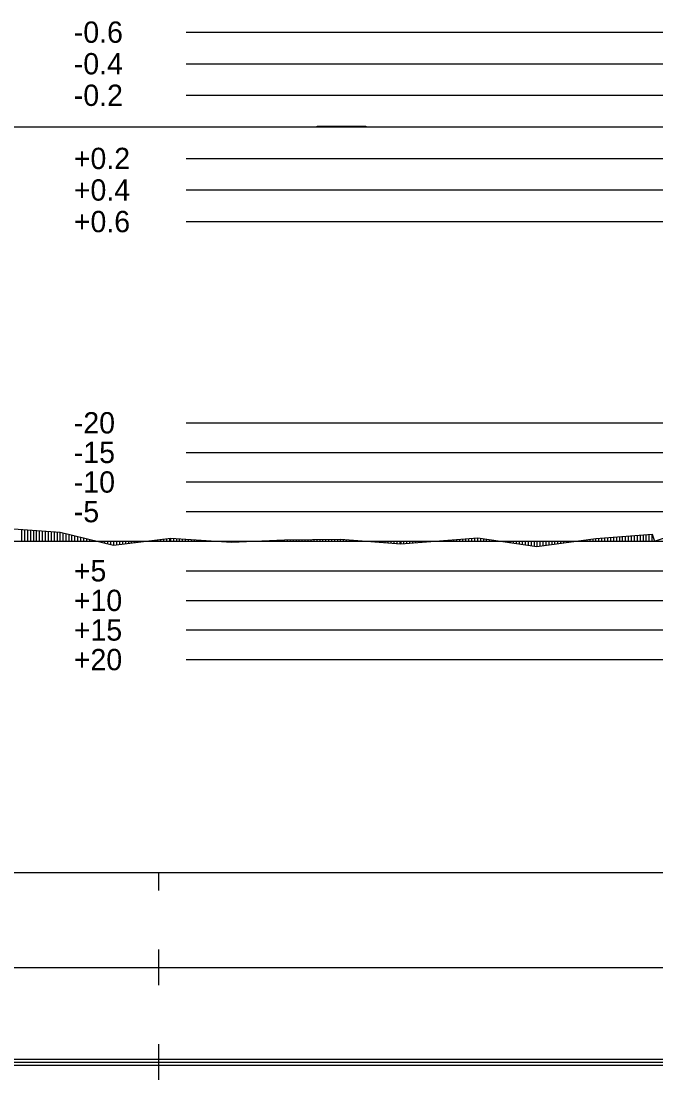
# Model space of a CAD drawing. Extents: x 2 to 10148, y 0 to 380.
# Drawn here: x 8288.1 to 8341.6, y 196.5 to 285.9 of the extents above; entities that cross this region are included whole.
import ezdxf

# ---------------------------------------------------------------- set-up
doc = ezdxf.new("R2010")
doc.units = 0
for name, color, linetype in [('POSUN_CARA', 7, 'Continuous'), ('POSUN_RASTR', 7, 'Continuous'), ('POSUN_TEXT', 7, 'Continuous'), ('RYCHL_RASTR', 7, 'Continuous'), ('ZRYCHL_CARA', 7, 'Continuous'), ('ZRYCHL_RASTR', 7, 'Continuous'), ('ZRYCHL_TEXT', 7, 'Continuous')]:
    doc.layers.add(name, color=color, linetype=linetype)

msp = doc.modelspace()

# ---------------------------------------------------------------- linework, layer by layer
at = {"layer": 'POSUN_CARA'}
for p, q in [((8341.521, 241.997), (8345.517, 243.325)), ((8286.61, 243.101), (8291.344, 242.759)), ((8288.11, 242), (8288.11, 242.992)), ((8288.36, 242), (8288.36, 242.974)), ((8288.61, 242), (8288.61, 242.956)), ((8288.86, 242), (8288.86, 242.938)), ((8289.11, 242), (8289.11, 242.92)), ((8289.36, 242), (8289.36, 242.902)), ((8289.61, 242), (8289.61, 242.884)), ((8289.86, 242), (8289.86, 242.866)), ((8290.11, 242), (8290.11, 242.848)), ((8290.36, 242), (8290.36, 242.83)), ((8290.61, 242), (8290.61, 242.812)), ((8290.86, 242), (8290.86, 242.794)), ((8291.11, 242), (8291.11, 242.776)), ((8291.344, 242.759), (8295.855, 241.674)), ((8291.344, 242), (8291.344, 242.759)), ((8291.594, 242), (8291.594, 242.699)), ((8291.844, 242), (8291.844, 242.638)), ((8292.094, 242), (8292.094, 242.578)), ((8292.344, 242), (8292.344, 242.518)), ((8292.594, 242), (8292.594, 242.458)), ((8292.844, 242), (8292.844, 242.398)), ((8336.594, 242.233), (8341.347, 242.594)), ((8338.094, 242), (8338.094, 242.347)), ((8338.344, 242), (8338.344, 242.366)), ((8338.594, 242), (8338.594, 242.385)), ((8338.844, 242), (8338.844, 242.404)), ((8339.094, 242), (8339.094, 242.423)), ((8339.344, 242), (8339.344, 242.442)), ((8339.594, 242), (8339.594, 242.461)), ((8339.844, 242), (8339.844, 242.48)), ((8340.094, 242), (8340.094, 242.499)), ((8340.344, 242), (8340.344, 242.518)), ((8340.594, 242), (8340.594, 242.537)), ((8340.844, 242), (8340.844, 242.556)), ((8341.094, 242), (8341.094, 242.575)), ((8341.344, 242), (8341.344, 242.594)), ((8341.347, 242.594), (8341.521, 241.997)), ((8341.347, 242), (8341.347, 242.594)), ((8293.094, 242), (8293.094, 242.338)), ((8293.344, 242), (8293.344, 242.278)), ((8293.594, 242), (8293.594, 242.218)), ((8293.844, 242), (8293.844, 242.157)), ((8294.094, 242), (8294.094, 242.097)), ((8294.344, 242), (8294.344, 242.037)), ((8294.594, 242), (8294.594, 241.977)), ((8294.844, 242), (8294.844, 241.917)), ((8295.094, 242), (8295.094, 241.857)), ((8295.344, 242), (8295.344, 241.797)), ((8295.594, 242), (8295.594, 241.736)), ((8295.844, 242), (8295.844, 241.676)), ((8295.855, 241.674), (8300.687, 242.247)), ((8295.855, 242), (8295.855, 241.674)), ((8296.105, 242), (8296.105, 241.703)), ((8296.355, 242), (8296.355, 241.733)), ((8296.605, 242), (8296.605, 241.763)), ((8296.855, 242), (8296.855, 241.792)), ((8297.105, 242), (8297.105, 241.822)), ((8297.355, 242), (8297.355, 241.852)), ((8297.605, 242), (8297.605, 241.881)), ((8297.855, 242), (8297.855, 241.911)), ((8298.105, 242), (8298.105, 241.941)), ((8298.355, 242), (8298.355, 241.97)), ((8298.605, 242), (8298.605, 242)), ((8298.855, 242), (8298.855, 242.03)), ((8299.105, 242), (8299.105, 242.059)), ((8299.355, 242), (8299.355, 242.089)), ((8299.605, 242), (8299.605, 242.119)), ((8299.855, 242), (8299.855, 242.148)), ((8300.105, 242), (8300.105, 242.178)), ((8300.355, 242), (8300.355, 242.208)), ((8300.605, 242), (8300.605, 242.237)), ((8300.687, 242.247), (8305.821, 241.911)), ((8300.687, 242), (8300.687, 242.247)), ((8300.937, 242), (8300.937, 242.231)), ((8301.187, 242), (8301.187, 242.214)), ((8301.437, 242), (8301.437, 242.198)), ((8301.687, 242), (8301.687, 242.182)), ((8301.937, 242), (8301.937, 242.165)), ((8302.187, 242), (8302.187, 242.149)), ((8302.437, 242), (8302.437, 242.132)), ((8302.687, 242), (8302.687, 242.116)), ((8302.937, 242), (8302.937, 242.1)), ((8303.187, 242), (8303.187, 242.083)), ((8303.437, 242), (8303.437, 242.067)), ((8303.687, 242), (8303.687, 242.051)), ((8303.937, 242), (8303.937, 242.034)), ((8304.187, 242), (8304.187, 242.018)), ((8304.437, 242), (8304.437, 242.001)), ((8304.687, 242), (8304.687, 241.985)), ((8304.937, 242), (8304.937, 241.969)), ((8305.187, 242), (8305.187, 241.952)), ((8305.437, 242), (8305.437, 241.936)), ((8305.687, 242), (8305.687, 241.92)), ((8305.821, 241.911), (8310.291, 242.104)), ((8305.821, 242), (8305.821, 241.911)), ((8306.071, 242), (8306.071, 241.922)), ((8306.321, 242), (8306.321, 241.933)), ((8306.571, 242), (8306.571, 241.943)), ((8306.821, 242), (8306.821, 241.954)), ((8307.071, 242), (8307.071, 241.965)), ((8307.321, 242), (8307.321, 241.976)), ((8307.571, 242), (8307.571, 241.987)), ((8307.821, 242), (8307.821, 241.997)), ((8308.071, 242), (8308.071, 242.008)), ((8308.321, 242), (8308.321, 242.019)), ((8308.571, 242), (8308.571, 242.03)), ((8308.821, 242), (8308.821, 242.041)), ((8309.071, 242), (8309.071, 242.051)), ((8309.321, 242), (8309.321, 242.062)), ((8309.571, 242), (8309.571, 242.073)), ((8309.821, 242), (8309.821, 242.084)), ((8310.071, 242), (8310.071, 242.095)), ((8310.291, 242.104), (8315.026, 242.159)), ((8310.291, 242), (8310.291, 242.104)), ((8310.541, 242), (8310.541, 242.107)), ((8310.791, 242), (8310.791, 242.11)), ((8311.041, 242), (8311.041, 242.113)), ((8311.291, 242), (8311.291, 242.116)), ((8311.541, 242), (8311.541, 242.119)), ((8311.791, 242), (8311.791, 242.122)), ((8312.041, 242), (8312.041, 242.125)), ((8312.291, 242), (8312.291, 242.127)), ((8312.541, 242), (8312.541, 242.13)), ((8312.791, 242), (8312.791, 242.133)), ((8313.041, 242), (8313.041, 242.136)), ((8313.291, 242), (8313.291, 242.139)), ((8313.541, 242), (8313.541, 242.142)), ((8313.791, 242), (8313.791, 242.145)), ((8314.041, 242), (8314.041, 242.148)), ((8314.291, 242), (8314.291, 242.151)), ((8314.541, 242), (8314.541, 242.154)), ((8314.791, 242), (8314.791, 242.157)), ((8315.026, 242.159), (8320.103, 241.783)), ((8315.026, 242), (8315.026, 242.159)), ((8315.276, 242), (8315.276, 242.141)), ((8315.526, 242), (8315.526, 242.122)), ((8315.776, 242), (8315.776, 242.104)), ((8316.026, 242), (8316.026, 242.085)), ((8316.276, 242), (8316.276, 242.067)), ((8316.526, 242), (8316.526, 242.048)), ((8316.776, 242), (8316.776, 242.03)), ((8317.026, 242), (8317.026, 242.011)), ((8317.276, 242), (8317.276, 241.993)), ((8317.526, 242), (8317.526, 241.974)), ((8317.776, 242), (8317.776, 241.956)), ((8318.026, 242), (8318.026, 241.937)), ((8318.276, 242), (8318.276, 241.919)), ((8318.526, 242), (8318.526, 241.9)), ((8318.776, 242), (8318.776, 241.881)), ((8319.026, 242), (8319.026, 241.863)), ((8319.276, 242), (8319.276, 241.844)), ((8319.526, 242), (8319.526, 241.826)), ((8319.776, 242), (8319.776, 241.807)), ((8320.026, 242), (8320.026, 241.789)), ((8320.103, 241.783), (8326.61, 242.287)), ((8320.103, 242), (8320.103, 241.783)), ((8320.353, 242), (8320.353, 241.803)), ((8320.603, 242), (8320.603, 241.822)), ((8320.853, 242), (8320.853, 241.841)), ((8321.103, 242), (8321.103, 241.861)), ((8321.353, 242), (8321.353, 241.88)), ((8321.603, 242), (8321.603, 241.899)), ((8321.853, 242), (8321.853, 241.919)), ((8322.103, 242), (8322.103, 241.938)), ((8322.353, 242), (8322.353, 241.957)), ((8322.603, 242), (8322.603, 241.977)), ((8322.853, 242), (8322.853, 241.996)), ((8323.103, 242), (8323.103, 242.015)), ((8323.353, 242), (8323.353, 242.035)), ((8323.603, 242), (8323.603, 242.054)), ((8323.853, 242), (8323.853, 242.073)), ((8324.103, 242), (8324.103, 242.093)), ((8324.353, 242), (8324.353, 242.112)), ((8324.603, 242), (8324.603, 242.131)), ((8324.853, 242), (8324.853, 242.151)), ((8325.103, 242), (8325.103, 242.17)), ((8325.353, 242), (8325.353, 242.189)), ((8325.603, 242), (8325.603, 242.209)), ((8325.853, 242), (8325.853, 242.228)), ((8326.103, 242), (8326.103, 242.247)), ((8326.353, 242), (8326.353, 242.267)), ((8326.603, 242), (8326.603, 242.286)), ((8326.61, 242.287), (8331.603, 241.562)), ((8326.61, 242), (8326.61, 242.287)), ((8326.86, 242), (8326.86, 242.25)), ((8327.11, 242), (8327.11, 242.214)), ((8327.36, 242), (8327.36, 242.178)), ((8327.61, 242), (8327.61, 242.141)), ((8327.86, 242), (8327.86, 242.105)), ((8328.11, 242), (8328.11, 242.069)), ((8328.36, 242), (8328.36, 242.033)), ((8328.61, 242), (8328.61, 241.996)), ((8328.86, 242), (8328.86, 241.96)), ((8329.11, 242), (8329.11, 241.924)), ((8329.36, 242), (8329.36, 241.887)), ((8329.61, 242), (8329.61, 241.851)), ((8329.86, 242), (8329.86, 241.815)), ((8330.11, 242), (8330.11, 241.779)), ((8330.36, 242), (8330.36, 241.742)), ((8330.61, 242), (8330.61, 241.706)), ((8330.86, 242), (8330.86, 241.67)), ((8331.11, 242), (8331.11, 241.633)), ((8331.36, 242), (8331.36, 241.597)), ((8331.603, 241.562), (8336.594, 242.233)), ((8331.603, 242), (8331.603, 241.562)), ((8331.853, 242), (8331.853, 241.595)), ((8332.103, 242), (8332.103, 241.629)), ((8332.353, 242), (8332.353, 241.663)), ((8332.603, 242), (8332.603, 241.696)), ((8332.853, 242), (8332.853, 241.73)), ((8333.103, 242), (8333.103, 241.764)), ((8333.353, 242), (8333.353, 241.797)), ((8333.603, 242), (8333.603, 241.831)), ((8333.853, 242), (8333.853, 241.865)), ((8334.103, 242), (8334.103, 241.898)), ((8334.353, 242), (8334.353, 241.932)), ((8334.603, 242), (8334.603, 241.965)), ((8334.853, 242), (8334.853, 241.999)), ((8335.103, 242), (8335.103, 242.033)), ((8335.353, 242), (8335.353, 242.066)), ((8335.603, 242), (8335.603, 242.1)), ((8335.853, 242), (8335.853, 242.134)), ((8336.103, 242), (8336.103, 242.167)), ((8336.353, 242), (8336.353, 242.201)), ((8336.594, 242), (8336.594, 242.233)), ((8336.844, 242), (8336.844, 242.252)), ((8337.094, 242), (8337.094, 242.271)), ((8337.344, 242), (8337.344, 242.29)), ((8337.594, 242), (8337.594, 242.309)), ((8337.844, 242), (8337.844, 242.328)), ((8341.521, 242), (8341.521, 241.997))]:
    msp.add_line(p, q, dxfattribs=at)
at = {"layer": 'POSUN_RASTR'}
for p, q in [((8302, 252), (8498, 252)), ((8302, 249.5), (8498, 249.5)), ((8302, 247), (8498, 247)), ((8302, 244.5), (8498, 244.5)), ((8072.18, 242), (9138.147, 242)), ((8302, 239.5), (8498, 239.5)), ((8302, 237), (8498, 237)), ((8302, 234.5), (8498, 234.5)), ((8302, 232), (8498, 232))]:
    msp.add_line(p, q, dxfattribs=at)
at = {"layer": 'RYCHL_RASTR'}
for p, q in [((8072.18, 214), (9140.348, 214)), ((8299.684, 212.5), (8299.684, 214)), ((8299.684, 204.5), (8299.684, 207.5)), ((8072.18, 206), (9140.391, 206)), ((8299.684, 196.5), (8299.684, 199.5)), ((8072.18, 198.25), (9140.391, 198.25)), ((8072.18, 198), (9140.391, 198)), ((8072.18, 197.75), (9140.391, 197.75))]:
    msp.add_line(p, q, dxfattribs=at)
at = {"layer": 'ZRYCHL_CARA'}
for p, q in [((8072.18, 277), (9138.147, 277)), ((8313.043, 277), (8313.043, 277.067)), ((8313.043, 277), (8313.043, 277.067)), ((8313.043, 277.067), (8317.156, 277.067)), ((8313.293, 277), (8313.293, 277.067)), ((8313.543, 277), (8313.543, 277.067)), ((8313.793, 277), (8313.793, 277.067)), ((8314.043, 277), (8314.043, 277.067)), ((8314.293, 277), (8314.293, 277.067)), ((8314.543, 277), (8314.543, 277.067)), ((8314.793, 277), (8314.793, 277.067)), ((8315.043, 277), (8315.043, 277.067)), ((8315.293, 277), (8315.293, 277.067)), ((8315.543, 277), (8315.543, 277.067)), ((8315.793, 277), (8315.793, 277.067)), ((8316.043, 277), (8316.043, 277.067)), ((8316.293, 277), (8316.293, 277.067)), ((8316.543, 277), (8316.543, 277.067)), ((8316.793, 277), (8316.793, 277.067)), ((8317.043, 277), (8317.043, 277.067)), ((8317.156, 277.067), (8317.156, 277))]:
    msp.add_line(p, q, dxfattribs=at)
at = {"layer": 'ZRYCHL_RASTR'}
for p, q in [((8302, 285), (8498, 285)), ((8302, 282.333), (8498, 282.333)), ((8302, 279.667), (8498, 279.667)), ((8302, 274.333), (8498, 274.333)), ((8302, 271.667), (8498, 271.667)), ((8302, 269), (8498, 269))]:
    msp.add_line(p, q, dxfattribs=at)

# ---------------------------------------------------------------- texts
at = {"layer": 'POSUN_TEXT'}
for s, p in [('-20', (8292.5, 251.1)), ('-15', (8292.5, 248.6)), ('-10', (8292.5, 246.1)), ('-5', (8292.5, 243.6)), ('+5', (8292.5, 238.6)), ('+10', (8292.5, 236.1)), ('+15', (8292.5, 233.6)), ('+20', (8292.5, 231.1))]:
    msp.add_text(s, height=1.8, dxfattribs=at).set_placement(p)
at = {"layer": 'ZRYCHL_TEXT'}
for s, p in [('-0.6', (8292.5, 284.1)), ('-0.4', (8292.5, 281.433)), ('-0.2', (8292.5, 278.767)), ('+0.2', (8292.5, 273.433)), ('+0.4', (8292.5, 270.767)), ('+0.6', (8292.5, 268.1))]:
    msp.add_text(s, height=1.8, dxfattribs=at).set_placement(p)

doc.saveas('drawing.dxf')
